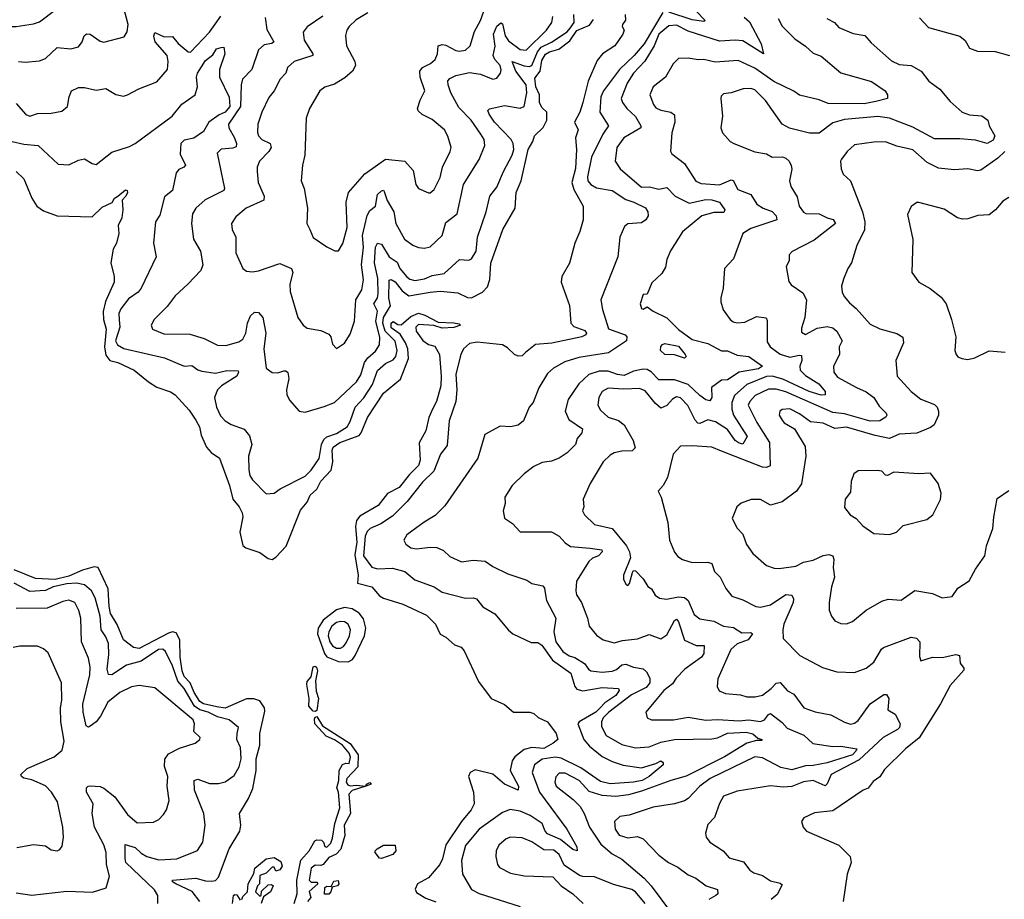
# Model space of a CAD drawing. Extents: x 1245515 to 1420776, y 606314 to 671314.
# Tile 267 of 385: x 1359734 to 1364772, y 642016 to 646519. Entities that reach past the tile are written whole.
import ezdxf

# ---------------------------------------------------------------- set-up
doc = ezdxf.new("R2010")
doc.units = 0

msp = doc.modelspace()

# ---------------------------------------------------------------- linework, layer by layer
at = {"layer": '0CON10XD'}
for points in [[(1359076, 646764), (1359036.6, 646515), (1359039.6, 646489.6), (1359055, 646473.8), (1359097.5, 646467.5), (1359185, 646467.1), (1359265, 646453.9), (1359335, 646484.8), (1359413.4, 646463.4), (1359436.9, 646435), (1359455, 646429.1), (1359485, 646442.8), (1359516.1, 646483.9), (1359535, 646494), (1359565, 646489.4), (1359595, 646493.8), (1359644, 646484), (1359715, 646484.1), (1359805, 646498.2), (1359835, 646507.7), (1359919.2, 646570.7)], [(1359726.7, 646305), (1359761.4, 646301.4), (1359835, 646308.2), (1359865, 646320), (1359925, 646377.1), (1359995, 646370), (1360035, 646380), (1360053.4, 646405), (1360062.9, 646437.1), (1360075, 646446.9), (1360095, 646445.6), (1360145, 646409.4), (1360164.5, 646404.5), (1360268.6, 646431.4), (1360283.3, 646456.7), (1360288.8, 646495), (1360264.2, 646584.2)], [(1361514.4, 646555), (1361455, 646518.1), (1361420, 646485), (1361407.5, 646465), (1361401.7, 646438.3), (1361405.7, 646385), (1361448.5, 646305), (1361452.5, 646285), (1361436.9, 646255), (1361398.1, 646221.9), (1361345, 646188.8), (1361295.6, 646174.4), (1361268.8, 646155), (1361215.8, 646065), (1361200, 646015), (1361192.9, 645825), (1361180.6, 645775), (1361174.3, 645695), (1361189.4, 645655), (1361207.1, 645555), (1361202.5, 645475), (1361219.2, 645445), (1361235, 645404.3), (1361305.8, 645355.8), (1361345.9, 645335.9), (1361365, 645336.2), (1361387.4, 645372.6), (1361408.8, 645455), (1361403.6, 645585), (1361416.5, 645635), (1361499.4, 645730.6), (1361605, 645804.7), (1361704.8, 645794.8), (1361746.8, 645746.8), (1361761.4, 645675), (1361773.8, 645655), (1361825, 645632), (1361835, 645632.5), (1361855, 645649.2), (1361885, 645711.2), (1361897.3, 645765), (1361936.9, 645845), (1361940.8, 645865), (1361925, 645923.3), (1361907.8, 645955), (1361845, 646008.2), (1361793.6, 646033.6), (1361772.4, 646052.4), (1361768.6, 646065), (1361782.8, 646107.2), (1361807.7, 646155), (1361783.3, 646225), (1361781.9, 646255), (1361794.8, 646275.2), (1361835.2, 646294.8), (1361859.2, 646315), (1361871.8, 646345), (1361874.7, 646385.3), (1361895, 646392.4), (1361915, 646389.2), (1361965, 646361.1), (1361982.1, 646357.9), (1362015, 646363.5), (1362038.9, 646385), (1362061.7, 646458.3), (1362091.2, 646515), (1362124.7, 646605.3)], [(1359715, 646090.8), (1359765, 646033.1), (1359785, 646025.5), (1359825, 646038.2), (1359895, 646040.4), (1359948.5, 646051.5), (1359978.9, 646075), (1359986.4, 646123.6), (1359999.2, 646155), (1360035, 646172.7), (1360065, 646172.5), (1360125, 646158.1), (1360175, 646166.7), (1360225, 646136.9), (1360265, 646127.5), (1360285, 646134), (1360343.3, 646165), (1360435, 646201.4), (1360489.2, 646265), (1360494.1, 646305), (1360487.9, 646335), (1360427.5, 646405), (1360419.7, 646435), (1360425, 646452.9), (1360472.2, 646432.2), (1360515, 646432.5), (1360545, 646397.5), (1360595, 646355.4), (1360606.9, 646353.1), (1360705, 646455.3), (1360763.4, 646536.6)], [(1360990.3, 646529.7), (1360998.7, 646468.7), (1361034.3, 646405), (1361023.1, 646396.9), (1360985, 646389.6), (1360955.4, 646365), (1360921.5, 646265), (1360874.5, 646215), (1360867.5, 646185), (1360864.3, 646075), (1360801.8, 645985), (1360804.6, 645965), (1360832.5, 645915), (1360842.7, 645885), (1360841.7, 645868.3), (1360825, 645861.2), (1360765, 645857.1), (1360744.5, 645835), (1360781.1, 645655), (1360778.1, 645645), (1360682.9, 645597.1), (1360635.5, 645555), (1360617.3, 645525), (1360612.7, 645475), (1360623.8, 645395), (1360658.2, 645335), (1360671.5, 645265), (1360660, 645235), (1360594.6, 645165.4), (1360528.6, 645105), (1360488.8, 645051.2), (1360422, 644985), (1360406.2, 644955), (1360413.3, 644935), (1360470.6, 644910.6), (1360605, 644908.5), (1360677.6, 644887.6), (1360745, 644853.6), (1360788.6, 644851.4), (1360855, 644870), (1360875, 644883.5), (1360891.1, 644915), (1360899.6, 644965), (1360915, 645002.5), (1360935, 645021.4), (1360955, 645020), (1360977.9, 644995), (1360992.4, 644915), (1360983.3, 644835), (1360994.3, 644735), (1361025, 644712.5), (1361055, 644710.5), (1361085, 644721.4), (1361095, 644721.4), (1361105, 644712.5), (1361111.5, 644681.5), (1361099.6, 644625), (1361100.2, 644600.2), (1361115, 644571.2), (1361163.3, 644515), (1361195, 644510), (1361291.5, 644538.5), (1361345, 644559.4), (1361456.7, 644665), (1361479.2, 644700.8), (1361497.7, 644765), (1361515, 644788.1), (1361555, 644821.5), (1361575.3, 644855), (1361577.4, 644892.6), (1361556.9, 644975), (1361565, 645026.2), (1361545.8, 645065), (1361564.8, 645095), (1361568.3, 645115), (1361566, 645195), (1361549.2, 645275), (1361553.7, 645355), (1361565, 645375.6), (1361585, 645370.4), (1361625, 645305.9), (1361665, 645278.5), (1361679.7, 645245), (1361715, 645202.9), (1361730.8, 645190.9), (1361755, 645184.1), (1361805, 645191.9), (1361845, 645210.2), (1361905, 645219.6), (1361985, 645291.1), (1362032.1, 645287.9), (1362045, 645294.3), (1362069.1, 645335)], [(1361285, 646537.1), (1361205, 646483.3), (1361184.4, 646455), (1361190, 646415), (1361233.1, 646345), (1361233.8, 646335), (1361138, 646305), (1361103.5, 646275), (1361095.4, 646245), (1361065.7, 646214.3), (1361035, 646155.6), (1361008.4, 646121.6), (1360973.1, 646045), (1360951.8, 645985), (1360951.2, 645941.2), (1360956.2, 645925), (1360973.5, 645905), (1361015.5, 645885), (1361020.4, 645865), (1361009.2, 645845), (1360960, 645795), (1360948.9, 645765), (1360948.2, 645741.8), (1360953.6, 645685), (1360984.6, 645615), (1360983.3, 645595), (1360892.5, 645555), (1360839.3, 645510.7), (1360817.1, 645475), (1360821.4, 645445), (1360839.4, 645405), (1360839.4, 645325), (1360876.2, 645245), (1360895, 645232), (1360925, 645228.6), (1360955, 645233.3), (1361065, 645270.5), (1361125.3, 645245.3), (1361131.8, 645225), (1361115.5, 645165), (1361117.4, 645127.4), (1361157.1, 644995), (1361183.8, 644955), (1361205, 644940), (1361275, 644928.8), (1361315, 644908.8), (1361326, 644895), (1361335, 644857.5), (1361355, 644836.7), (1361395, 644863.3), (1361425, 644910), (1361447.3, 644975), (1361454.1, 645085), (1361484.3, 645135.7), (1361492.8, 645187.2), (1361482, 645265), (1361493.3, 645355), (1361487.5, 645415), (1361512.5, 645517.5), (1361525, 645541.5), (1361554.4, 645565), (1361564.5, 645625), (1361585, 645642.2), (1361595, 645645.6), (1361599.2, 645639.2), (1361613.6, 645593.6), (1361648.6, 645535), (1361657.7, 645475), (1361702.5, 645395), (1361745, 645364.6), (1361775, 645352.5), (1361805, 645348.9), (1361835, 645357.1), (1361895.5, 645415), (1361915, 645480.4), (1361972.5, 645525), (1362005, 645675.8), (1362085, 645803.3), (1362113.8, 645875), (1362110.7, 645905), (1362093.9, 645933.9), (1362044, 646005), (1361980.4, 646070.4), (1361940.7, 646145), (1361926.2, 646185), (1361925, 646206), (1361935, 646218.9), (1361966.3, 646233.6), (1362035, 646248.9), (1362091.1, 646241.1), (1362155, 646214.4), (1362175, 646219.2), (1362194.4, 646245), (1362197.7, 646262.3), (1362192.3, 646285), (1362165.5, 646315.5), (1362157.3, 646335), (1362166.2, 646383.8), (1362158.8, 646445), (1362175, 646485.3), (1362195, 646502.5), (1362205, 646497.5), (1362217.3, 646437.3), (1362235, 646410.5), (1362295, 646366.4), (1362325, 646363.5), (1362430, 646465), (1362456.2, 646505), (1362461.5, 646535)], [(1362831.8, 646545), (1362833.2, 646516.8), (1362818.8, 646495), (1362816.7, 646485), (1362827.5, 646465), (1362820, 646445), (1362780, 646385), (1362716.1, 646343.9), (1362689.3, 646310.7), (1362642.2, 646205), (1362615.7, 646095.7), (1362600.8, 646045), (1362573.3, 645995), (1362591.8, 645955), (1362578.5, 645915), (1362582.5, 645855), (1362577.3, 645757.3), (1362559.6, 645685), (1362570.1, 645650.1), (1362617.3, 645565), (1362617.5, 645495), (1362600.6, 645435), (1362574.7, 645375), (1362547.6, 645272.4), (1362508, 645205), (1362504.1, 645175.9), (1362546.7, 645056.7), (1362553.6, 644965), (1362568.9, 644948.9), (1362625, 644928.5), (1362634.3, 644915), (1362630.8, 644905), (1362610, 644895), (1362456.7, 644863.3), (1362373.7, 644856.3), (1362322.5, 644815), (1362305, 644798.8), (1362284, 644796), (1362265, 644804.4), (1362229.9, 644839.9), (1362204.2, 644855), (1362075, 644868.4), (1362035, 644861.5), (1362005.3, 644834.7), (1361991.2, 644805), (1361965.2, 644704.8), (1361970.3, 644625), (1361966, 644565), (1361930.7, 644465), (1361920.9, 644339.1), (1361887.5, 644295), (1361852.9, 644207.1), (1361795, 644152.3), (1361716.7, 644053.3), (1361641.9, 643978.1), (1361581.8, 643938.2), (1361527.8, 643915), (1361510.9, 643899.1), (1361502.3, 643875), (1361492.9, 643775), (1361535, 643716.4), (1361565, 643708.2), (1361641.7, 643711.7), (1361705, 643693.8), (1361755, 643650.8), (1361855, 643616.2), (1361895, 643588.8), (1362015, 643557.9), (1362055, 643560), (1362070.6, 643555), (1362103, 643513), (1362165, 643478.1), (1362234.7, 643394.7), (1362258, 643375), (1362350.2, 643330.2), (1362385, 643330.6), (1362405, 643317.7), (1362460.7, 643240.7), (1362553.8, 643173.8), (1362574.1, 643105), (1362585, 643092.1), (1362615, 643082.8), (1362715, 643100.7), (1362797.5, 643095), (1362800.9, 643085), (1362785, 643059.2), (1362727.3, 643022.7), (1362703.3, 642996.7)], [(1363025, 646556.1), (1362929.1, 646395), (1362878, 646335), (1362803, 646265), (1362721.3, 646155), (1362708.3, 646125), (1362702.6, 646045), (1362747.5, 645975), (1362717.3, 645932.7), (1362660.6, 645815), (1362640, 645715), (1362641.2, 645695), (1362656.9, 645675), (1362685, 645658.2), (1362765, 645644.7), (1362835, 645599.1), (1362876.9, 645585), (1362936, 645556), (1362948.8, 645535), (1362950, 645515), (1362937.3, 645495), (1362915, 645479.4), (1362845, 645474), (1362828.8, 645461.2), (1362804.2, 645405), (1362794.2, 645305), (1362707.9, 645085), (1362716.3, 645035), (1362746.6, 644936.6), (1362832, 644905), (1362840.6, 644895), (1362839.2, 644875), (1362746.7, 644813.3), (1362595, 644790.2), (1362522.6, 644767.4), (1362465.3, 644734.7), (1362435, 644707.1), (1362390.9, 644635), (1362360.9, 644559.1), (1362341.1, 644535), (1362312, 644465), (1362284.2, 644444.2), (1362245, 644434.3), (1362192.1, 644437.9), (1362114.3, 644395.7), (1362078.6, 644275), (1361909.6, 644030.4), (1361859.7, 643980.2), (1361802.9, 643947.1), (1361715, 643881.9), (1361699.4, 643855), (1361708.9, 643835), (1361735.8, 643815), (1361765, 643810.6), (1361835, 643819.7), (1361868, 643818), (1361902.2, 643802.2), (1361935, 643771.1), (1361995, 643744.4), (1362055, 643751.5), (1362115, 643746.9), (1362155, 643720), (1362232.4, 643682.4), (1362329.4, 643649.4), (1362355, 643632.2), (1362410.5, 643620.5), (1362419.3, 643609.3), (1362423.1, 643585), (1362429.2, 643545), (1362477.4, 643455), (1362467.4, 643385), (1362476.4, 643335), (1362513.2, 643285), (1362545, 643261.8), (1362575, 643253.4), (1362623.2, 643223.2), (1362643.8, 643193.8), (1362656.2, 643186.2), (1362715, 643179.6), (1362765, 643184.8), (1362787.7, 643192.3), (1362815, 643217.1), (1362835, 643220.5), (1362875, 643205.3), (1362925, 643196.2), (1362940.5, 643180.5), (1362957.7, 643147.7), (1362957.6, 643125), (1362939.9, 643100.1), (1362865, 643063.7), (1362748.7, 642975), (1362720.3, 642945), (1362710.6, 642925), (1362710.4, 642900.4), (1362735, 642855.5), (1362815, 642809.3), (1362885, 642790.8), (1362955, 642796.5), (1363015, 642819.8), (1363085.2, 642834.8), (1363275, 642838), (1363305, 642843.2), (1363355, 642866.6), (1363452, 642872), (1363485, 642863.5), (1363511, 642841), (1363531.4, 642835), (1363531.7, 642828.3), (1363505, 642829.3), (1363455, 642815.2), (1363340.4, 642745), (1363145, 642646.5), (1363065, 642624.3), (1362915, 642569.2), (1362848.6, 642551.4), (1362785, 642543.3), (1362715, 642546.8), (1362648.6, 642568.6), (1362597.3, 642625), (1362525, 642661.6), (1362495, 642662.3), (1362477.1, 642642.9), (1362472.2, 642615), (1362479.1, 642595), (1362566.5, 642526.5), (1362601.5, 642491.5), (1362622.9, 642455), (1362649.3, 642385), (1362708, 642298), (1362765, 642249.2), (1362815, 642222.1), (1362928.5, 642125), (1362965.6, 642085), (1363070, 641945)], [(1362069.1, 645335), (1362077.1, 645405), (1362121.5, 645535), (1362140, 645615), (1362175, 645662.5), (1362208.8, 645741.2), (1362254, 645825), (1362262.2, 645855), (1362259.1, 645885), (1362249.3, 645905), (1362163.2, 645995), (1362135.4, 646035), (1362129.2, 646055), (1362137.8, 646062.2), (1362215, 646079.3), (1362294.5, 646065.5), (1362315, 646074.2), (1362328.9, 646145), (1362325.5, 646185), (1362273, 646255), (1362254.1, 646305.9), (1362315, 646282.9), (1362340.2, 646279.8), (1362355, 646284.8), (1362384.1, 646355), (1362401.8, 646378.2), (1362455, 646403.3), (1362535, 646456.8), (1362550.2, 646475), (1362571.3, 646505), (1362569.6, 646545)], [(1363441.4, 646531.4), (1363468.8, 646508.8), (1363528.8, 646395), (1363540, 646345), (1363435, 646411), (1363395, 646414.4), (1363315, 646409), (1363155, 646461), (1363095, 646491.9), (1363055, 646488.4), (1363005, 646445.2), (1362981.3, 646385), (1362932.7, 646307.3), (1362874.1, 646245), (1362841.8, 646195), (1362812.3, 646115), (1362818.2, 646095), (1362840, 646065), (1362885, 646023.3), (1362911.8, 645975), (1362911.5, 645965), (1362825, 645914.4), (1362789.6, 645865), (1362781.4, 645795), (1362806.9, 645755), (1362915, 645662.3), (1362956, 645664), (1363005, 645651), (1363045, 645659.3), (1363087.9, 645615), (1363159.4, 645579.4), (1363245, 645598), (1363275, 645597.1), (1363315, 645584.7), (1363342.7, 645545), (1363337.3, 645532.7), (1363285, 645531.9), (1363225, 645515.7), (1363125, 645433.5), (1363064.1, 645335.9), (1363045, 645291.2), (1363037.8, 645252.2), (1363020.4, 645219.6), (1362968.1, 645171.9), (1362945, 645113.3), (1362925, 645112.5), (1362908, 645065), (1362915, 645041.2), (1362925, 645036.7), (1362945, 645050), (1362975, 645026.5), (1363045, 644993.5), (1363105, 644933.6), (1363175, 644882.1), (1363255, 644862.1), (1363325, 644824.6), (1363355, 644824.2), (1363405, 644802), (1363464.7, 644794.7), (1363535.7, 644745), (1363515, 644731.9), (1363415, 644714.3), (1363355, 644674.7), (1363325, 644673.3), (1363273.3, 644636.7), (1363275.8, 644584.2), (1363265, 644568.5), (1363245, 644573.1), (1363215, 644595.3), (1363155, 644651.9), (1363085, 644674.8), (1363005, 644675.3), (1362965, 644716.8), (1362945, 644728.5), (1362925, 644730.8), (1362875, 644719.4), (1362827.5, 644697.5), (1362792.3, 644702.3), (1362745, 644719.8), (1362699.3, 644720.7), (1362646.4, 644703.6), (1362595.7, 644654.3), (1362541.1, 644575), (1362524.4, 644515), (1362543, 644473), (1362614.4, 644425), (1362610.5, 644405), (1362586.5, 644375), (1362577.5, 644345), (1362535, 644301.9), (1362495, 644274.4), (1362455, 644259.6), (1362407.6, 644252.4), (1362365, 644232), (1362315.7, 644194.3), (1362254.2, 644135), (1362215.7, 644075), (1362217.3, 644042.7), (1362208, 644005), (1362215, 643967.5), (1362255, 643940), (1362295, 643897.1), (1362455, 643896.7), (1362495, 643875.5), (1362525, 643840.9), (1362552.2, 643822.2), (1362653.8, 643813.8), (1362713.3, 643805), (1362714.3, 643795), (1362695.6, 643775), (1362665, 643761.8), (1362646.2, 643745), (1362583.8, 643645), (1362578.9, 643595), (1362583.1, 643575), (1362608.9, 643535), (1362640, 643455), (1362648, 643415), (1362685, 643368), (1362720, 643345), (1362775, 643329.4), (1362818.4, 643341.6), (1362895, 643350), (1362955, 643371.8), (1363015, 643349.6), (1363045, 643370.8), (1363085, 643443.5), (1363095, 643449.5), (1363105, 643437.1), (1363135, 643342.3), (1363195, 643315.3), (1363236.7, 643315), (1363235.3, 643275), (1363223.2, 643255), (1363138, 643195), (1363092.4, 643147.6), (1363075, 643118.5), (1363030, 643085), (1362995.9, 643044.1)], [(1363864, 646525), (1363904.1, 646504.1), (1363925, 646478.8), (1363998.2, 646448.2), (1364057.9, 646437.9), (1364090.7, 646400.7), (1364195, 646308.9), (1364235, 646290.6), (1364295, 646284.3), (1364346.2, 646255), (1364385.8, 646205), (1364442.8, 646162.8), (1364495, 646100.6), (1364556.7, 646045), (1364595, 646031.9), (1364657.5, 646027.5), (1364688, 646005), (1364695.6, 645975), (1364724.6, 645925), (1364715, 645902.1), (1364685, 645886.1), (1364625, 645902.4), (1364545, 645909.1), (1364415, 645909.2), (1364305, 645969.4), (1364238.2, 645995), (1364185.1, 646015.1), (1364125, 646022.9), (1363955, 646008.2), (1363895, 645990.4), (1363825, 645937.5), (1363775, 645938.5), (1363673.7, 645963.7), (1363635, 645984.4), (1363549.5, 646105), (1363495, 646160.5), (1363475, 646166.4), (1363435.5, 646164.5), (1363375, 646144.3), (1363335, 646140), (1363323.1, 646126.9), (1363322, 646115), (1363330.6, 646025), (1363321.4, 645965), (1363329.7, 645939.7), (1363370, 645895), (1363387.5, 645885), (1363495, 645842.9), (1363555, 645832), (1363585, 645815.7), (1363636.8, 645816.8), (1363655, 645810.8), (1363672, 645795), (1363682.1, 645772.1), (1363684.2, 645754.2), (1363673.3, 645695), (1363680, 645665), (1363711.5, 645611.5), (1363722.5, 645565), (1363745, 645534.5), (1363757.4, 645527.4), (1363825, 645525.3), (1363865, 645504.7), (1363896.8, 645496.8), (1363908.2, 645475), (1363799.9, 645390.1), (1363687.3, 645332.7), (1363671.2, 645315), (1363672, 645285), (1363656.2, 645255), (1363669.1, 645179.1), (1363681.7, 645161.7), (1363740.6, 645120.6), (1363759.4, 645085), (1363751.9, 644995), (1363735, 644940), (1363735, 644920), (1363755, 644908), (1363815, 644940), (1363865, 644948.2), (1363895, 644942), (1363915, 644925.4), (1363941.9, 644875), (1363928, 644845), (1363929.2, 644805), (1363898.2, 644745), (1363899.2, 644715), (1363919.2, 644689.2), (1364016.5, 644636.5), (1364065, 644614.1), (1364105, 644585.4), (1364131.4, 644541.4), (1364167.1, 644505), (1364171.4, 644495), (1364165.6, 644485), (1364135.6, 644465), (1364085, 644463.7), (1363955, 644500.7), (1363895, 644508.6), (1363655, 644614.3), (1363605, 644627.1), (1363565, 644627.1), (1363497.8, 644595), (1363469.2, 644565), (1363461.6, 644545), (1363506.3, 644456.3), (1363570.4, 644355), (1363574.2, 644235), (1363555, 644226.4), (1363535, 644227.6), (1363325, 644310), (1363275, 644330.9), (1363175, 644338.2), (1363115, 644336), (1363078.1, 644295), (1363048.5, 644175), (1363026.7, 644135), (1363001.2, 644105), (1363015.6, 644075.6), (1363050, 643945), (1363059.4, 643855), (1363083.7, 643793.7), (1363101.4, 643771.4), (1363125, 643755.7), (1363175, 643740), (1363255, 643742.8), (1363276.1, 643736.1), (1363289.1, 643695), (1363318.8, 643665), (1363346.9, 643606.9), (1363378.5, 643568.5), (1363435, 643549.5), (1363500, 643515), (1363525, 643511.1), (1363575, 643524.1), (1363655, 643576), (1363685, 643573.6), (1363694.1, 643555), (1363691.4, 643535), (1363644.6, 643425), (1363639.2, 643395), (1363641.2, 643351.2), (1363725.8, 643265), (1363842.4, 643202.4), (1363915, 643181.1), (1364005, 643178.1), (1364065, 643199.1), (1364105, 643230.5), (1364143.8, 643296.2), (1364154.7, 643305.3), (1364295, 643358.1), (1364323.4, 643353.4), (1364340.6, 643335), (1364339.1, 643259.1), (1364345, 643236.7), (1364405, 643255.8), (1364455, 643254.4), (1364525, 643270), (1364542.5, 643265), (1364546.2, 643225), (1364565, 643200), (1364565, 643190), (1364495, 643111.2), (1364445, 643016.7), (1364336.7, 642843.3), (1364267, 642787), (1364159.8, 642680.2), (1364135, 642642.9), (1364100.6, 642619.4), (1364075, 642585.6), (1364050, 642575), (1363895, 642469.2), (1363801.2, 642458.8), (1363745.9, 642434.1), (1363733.9, 642413.9), (1363743.3, 642385), (1363760, 642365), (1363925, 642294), (1363984, 642235), (1363989.2, 642205), (1363968.1, 642145), (1363947.5, 642005)], [(1363195, 646562), (1363241.4, 646515), (1363235, 646510.5), (1363175, 646518.3), (1363055, 646558.5)], [(1363615.4, 646525.4), (1363635.4, 646485.4), (1363700.7, 646420.7), (1363754.2, 646384.2), (1363795, 646347.3), (1363835, 646332.5), (1363935, 646246.4), (1364092.1, 646202.1), (1364162.2, 646155), (1364174.4, 646135), (1364173.8, 646115), (1364115, 646099.7)], [(1364338.3, 646528.3), (1364385, 646479.2), (1364544.3, 646434.3), (1364572.4, 646412.4), (1364595, 646373.8), (1364635, 646357.5), (1364725, 646356.9), (1364798.8, 646335)], [(1359695, 645896.2), (1359755, 645882.4), (1359828, 645875), (1359930.2, 645780.2), (1359985, 645775.5), (1360035, 645800), (1360065, 645806), (1360105, 645783.1), (1360125, 645778.6), (1360205, 645840.6), (1360295, 645870), (1360325, 645885.6), (1360514, 646025), (1360563.5, 646086.5), (1360631.2, 646135), (1360643.3, 646175), (1360639.2, 646225), (1360644, 646245), (1360685, 646310), (1360721.5, 646338.5), (1360740.9, 646369.1), (1360763.9, 646376.1), (1360778.3, 646378.3), (1360783.8, 646345), (1360756, 646265), (1360756.5, 646225), (1360805, 646122.5), (1360808.7, 646075), (1360785, 646045.7), (1360755, 646032.2), (1360701.4, 645995), (1360674, 645946), (1360625, 645912.4), (1360575, 645902.9), (1360558.4, 645885), (1360555, 645830), (1360582.2, 645775), (1360574.2, 645765), (1360547.4, 645752.6), (1360534.2, 645735), (1360514.7, 645645.3), (1360475, 645611.9), (1360450.7, 645519.3), (1360428.9, 645485), (1360418.9, 645375), (1360432.7, 645305), (1360355.5, 645145), (1360339.5, 645125), (1360290.1, 645089.9), (1360251, 645039), (1360241.2, 645015), (1360242.8, 644982.8), (1360245.6, 644945), (1360223.9, 644875), (1360234.5, 644854.5), (1360266.3, 644836.3), (1360475, 644788.1), (1360575, 644746.2), (1360615, 644749.6), (1360645, 644726.9), (1360665, 644720), (1360735, 644710.4), (1360793.7, 644723.6), (1360850.8, 644720.8), (1360854.1, 644714.1), (1360845, 644694.6), (1360765.6, 644644.4), (1360745.3, 644624.7), (1360730.9, 644585), (1360741.2, 644535), (1360761.9, 644491.9), (1360785, 644465.6), (1360815, 644446.9), (1360882.2, 644422.2), (1360908.9, 644388.9), (1360921.1, 644345), (1360904.6, 644285), (1360906.2, 644215), (1360911.5, 644185), (1360925, 644162.9), (1360995, 644092.5), (1361035, 644095.8), (1361066.7, 644116.7), (1361195, 644182.9), (1361225, 644212.2), (1361266.5, 644273.5), (1361277.7, 644345), (1361289.2, 644370.8), (1361305, 644384.1), (1361355, 644401.6), (1361409.6, 644435), (1361425, 644462.2), (1361449.5, 644535), (1361495, 644584.1), (1361538.5, 644651.5), (1361565, 644723.1), (1361605, 644759.3), (1361645, 644778.3), (1361658, 644795), (1361665.6, 644825), (1361655, 644874.1), (1361603.9, 644923.9), (1361592.4, 644965), (1361596, 644995), (1361631.9, 645055), (1361623.1, 645093.1), (1361624.9, 645185.1), (1361635, 645188.5), (1361655, 645177.2), (1361690.4, 645130.4), (1361725, 645105.1), (1361835, 645124), (1361885, 645129.8), (1361975, 645121.3), (1362025, 645097.3), (1362045, 645095.9), (1362102.5, 645125), (1362128.4, 645151.6), (1362140.1, 645189.9), (1362145, 645273.3), (1362206.7, 645445), (1362268.9, 645555), (1362273.9, 645635), (1362299.6, 645695), (1362335.8, 645855), (1362358.8, 645895), (1362367.5, 645925), (1362412.9, 645967.1), (1362431.9, 646005), (1362431.1, 646045), (1362405, 646070), (1362393.7, 646095), (1362393.5, 646135), (1362374.4, 646175), (1362370.3, 646219.7), (1362396.5, 646255), (1362405, 646310.4), (1362425, 646342.7), (1362444.7, 646355.3), (1362492.1, 646367.9), (1362549.4, 646410.6), (1362585, 646463.2), (1362649.5, 646490.5), (1362669.3, 646520.7)], [(1364115, 646099.7), (1364055, 646088.4), (1363870.5, 646090.5), (1363825, 646109.2), (1363725, 646133.2), (1363695, 646153.8), (1363593, 646203), (1363495, 646271), (1363410.4, 646310.4), (1363292.3, 646302.3), (1363234.5, 646315.5), (1363205, 646313.5), (1363155, 646322.5), (1363105, 646320), (1363077, 646293), (1363039.2, 646225), (1362975, 646175.8), (1362958.8, 646135), (1362976.4, 646085), (1362988.3, 646068.3), (1363015, 646056.2), (1363065, 646046.4), (1363085, 646032), (1363085.5, 645995), (1363070.6, 645939.4), (1363064.1, 645845.9), (1363071.7, 645831.7), (1363135, 645782.5), (1363193.1, 645693.1), (1363221.1, 645681.1), (1363315, 645674.3), (1363375, 645698.5), (1363385, 645696.7), (1363409.1, 645649.1), (1363474.6, 645624.6), (1363505.6, 645575), (1363537.5, 645555), (1363585, 645537.5), (1363605.6, 645515), (1363608, 645495), (1363475, 645449.7), (1363435, 645424.4), (1363386.2, 645295), (1363340.8, 645245), (1363334.2, 645145), (1363321.2, 645095), (1363321.2, 645075), (1363334.3, 645034.3), (1363368.8, 644985), (1363385, 644972.5), (1363405, 644967.1), (1363445, 644970), (1363505, 645000), (1363553.6, 644993.6), (1363558.7, 644978.7), (1363559.3, 644870.7), (1363574.5, 644844.5), (1363625, 644806.9), (1363675, 644791.6), (1363721.7, 644801.7), (1363735, 644799.2), (1363736.2, 644775), (1363725.4, 644745), (1363727.8, 644725), (1363755, 644698.4), (1363823.9, 644655), (1363855.5, 644615), (1363855, 644598.8), (1363835, 644597.5), (1363774.5, 644615), (1363639, 644679), (1363585, 644694.9), (1363555, 644692.4), (1363455, 644651.5), (1363392.2, 644595), (1363378.7, 644558.7), (1363377.1, 644525), (1363386.1, 644495), (1363455.6, 644385), (1363433.6, 644346.4), (1363415, 644351), (1363395, 644365.2), (1363355, 644421.6), (1363295, 644460.2), (1363255, 644470.7), (1363215, 644452.4), (1363203.9, 644453.9), (1363189.8, 644469.8), (1363153.3, 644543.3), (1363115, 644583.2), (1363095, 644588.5), (1363075, 644576.4), (1363045, 644544.7), (1363015, 644530.8), (1362986.6, 644555), (1362935, 644618.5), (1362905, 644631.2), (1362825, 644627.1), (1362745, 644632), (1362715, 644615.5), (1362696.7, 644585), (1362692.1, 644545), (1362705, 644520), (1362744.4, 644485), (1362797.2, 644467.2), (1362827.5, 644445), (1362873.6, 644365), (1362882.8, 644327.2), (1362867.8, 644312.2), (1362815, 644310.8), (1362775, 644301.1), (1362755, 644290.6), (1362719.4, 644255), (1362652.5, 644145), (1362617.8, 644065), (1362620, 644025), (1362614.5, 644004.5), (1362624.3, 643985), (1362675, 643935.5), (1362765, 643913.9), (1362839.2, 643825), (1362854.5, 643794.5), (1362859.2, 643765), (1362824.2, 643675), (1362824.2, 643655), (1362835, 643630), (1362845, 643623.3), (1362855, 643633.3), (1362870, 643690), (1362875, 643700), (1362885, 643697.5), (1362925, 643656.7), (1362947.8, 643617.8), (1362966.7, 643605), (1362985, 643573.3), (1363007.3, 643557.3), (1363043.5, 643553.5), (1363105.8, 643564.2), (1363135, 643561.5), (1363154.8, 643545), (1363185, 643474.4), (1363215, 643451.5), (1363285, 643440), (1363335, 643413.9), (1363387.3, 643407.3), (1363429.7, 643379.7), (1363475, 643382.2), (1363483.1, 643375), (1363461.2, 643345), (1363405, 643323.3), (1363373.6, 643295), (1363306.7, 643145), (1363302.9, 643105), (1363312.8, 643082.8), (1363345, 643069.1), (1363422.7, 643062.7), (1363455, 643052.7), (1363497.4, 643052.6), (1363535, 643061.3), (1363579.6, 643095), (1363605, 643122), (1363625, 643126.8), (1363663.4, 643083.4), (1363695, 643065.5), (1363746, 642996), (1363805, 642976.2), (1363885, 642960.5), (1363955, 642922.2), (1363985, 642913.6), (1364005, 642917.8), (1364025, 642931.9), (1364085, 643017.1), (1364155, 643064), (1364170, 643065), (1364181.9, 643045), (1364176.7, 642986.7), (1364214.2, 642964.2), (1364238.8, 642915), (1364235.3, 642895), (1364225.3, 642885), (1364152.6, 642845), (1364030.3, 642729.7), (1363886.9, 642655), (1363865, 642606.5), (1363855, 642596.9), (1363794.7, 642624.7), (1363745, 642617.4), (1363685, 642593.6), (1363640.9, 642590.9), (1363575, 642596.9), (1363405, 642569.5), (1363336, 642545), (1363315, 642506.7), (1363288.9, 642435), (1363255, 642398.8), (1363244, 642355), (1363246, 642335), (1363265, 642308), (1363334, 642265), (1363365, 642229.2), (1363437.2, 642207.2), (1363470.8, 642165), (1363491.1, 642151.1), (1363535, 642137.8), (1363575, 642111.1), (1363625, 642098.8), (1363635, 642090), (1363609.8, 642040.2), (1363579.2, 642015)], [(1364775.5, 645845), (1364739, 645811), (1364652, 645748), (1364635, 645745.6), (1364585, 645755.5), (1364515, 645750.5), (1364435, 645758.9), (1364377.3, 645787.3), (1364305, 645853.6), (1364222.2, 645872.2), (1364165, 645894.4), (1364105, 645892.5), (1364005, 645877.8), (1363968.6, 645845), (1363938.6, 645805), (1363934.3, 645795), (1363937.5, 645755), (1363948.3, 645728.3), (1363986, 645695), (1364046.5, 645535), (1364058.5, 645485), (1364057.4, 645442.6), (1364017.2, 645362.8), (1363991.1, 645275), (1363970.8, 645245), (1363948.6, 645191.4), (1363938.6, 645155), (1363942.9, 645125), (1363952.8, 645102.8), (1363979.8, 645069.8), (1364015, 645040), (1364085, 644960), (1364135, 644936.5), (1364222, 644912), (1364253.1, 644893.1), (1364255.7, 644865), (1364218, 644775), (1364224.2, 644695), (1364295.7, 644615), (1364345, 644576.5), (1364415, 644548.9), (1364429.4, 644535), (1364436, 644515), (1364435.8, 644495), (1364413.5, 644445), (1364395, 644431.5), (1364325, 644403.2), (1364235, 644396.6), (1364185, 644375.3), (1364111.1, 644391.1), (1363965, 644433.6), (1363905, 644426.2), (1363845, 644453.1), (1363779.8, 644459.8), (1363725, 644501.8), (1363675, 644526.2), (1363635.8, 644524.2), (1363624.4, 644515.6), (1363620.8, 644495), (1363635, 644468.8), (1363645.7, 644455.7), (1363698.8, 644425), (1363752.9, 644335), (1363756.9, 644285), (1363735, 644143.8), (1363708.8, 644105), (1363635, 644051.2), (1363575, 644034.4), (1363525, 644062.5), (1363477.3, 644062.7), (1363425, 644044), (1363404.3, 644025.7), (1363378.8, 643965), (1363405, 643916.7), (1363434.2, 643885), (1363452.6, 643832.6), (1363485, 643786), (1363554.5, 643724.5), (1363595, 643710.6), (1363619.5, 643710.5), (1363705, 643721.8), (1363745, 643741.9), (1363795, 643751.5), (1363845, 643776.6), (1363875, 643782.1), (1363894.6, 643774.6), (1363900.7, 643755), (1363896.4, 643715), (1363904.1, 643665), (1363888.5, 643615), (1363875.6, 643535.6), (1363876.8, 643496.8), (1363887.5, 643465), (1363905, 643442), (1363935, 643427.5), (1363965, 643427.1), (1363995, 643437.5), (1364065, 643495.8), (1364145, 643542.9), (1364178.1, 643551.9), (1364245, 643548.1), (1364315, 643596.7), (1364405, 643581.4), (1364455, 643559.4), (1364505, 643566), (1364535, 643609.2), (1364593, 643647), (1364625, 643706.7), (1364672.5, 643775), (1364682, 643825), (1364712.9, 643915), (1364718.3, 643971.7), (1364735, 644067.5), (1364795, 644108.8)], [(1359715, 645742.5), (1359755, 645703.8), (1359795.7, 645605), (1359822, 645565), (1359855, 645540.8), (1359925, 645514.2), (1360105, 645509.2), (1360155, 645559.4), (1360206, 645584), (1360218.8, 645605), (1360235, 645616), (1360275, 645648), (1360283.9, 645643.9), (1360285.6, 645635), (1360277.5, 645615), (1360258, 645595), (1360261.2, 645545), (1360255.7, 645504.3), (1360238, 645465), (1360240.7, 645425), (1360229, 645375), (1360212.6, 645345), (1360200.4, 645275), (1360217.8, 645205), (1360216.2, 645175), (1360172.8, 645077.2), (1360160.7, 645025), (1360161.8, 644985), (1360176.3, 644935), (1360167.1, 644845), (1360175, 644801.1), (1360195, 644775.3), (1360235, 644763.5), (1360319.4, 644725), (1360392, 644665), (1360435, 644637.5), (1360505, 644614.4), (1360529.1, 644599.1), (1360600.4, 644520.4), (1360635, 644469.6), (1360653.2, 644435), (1360662.5, 644392.5), (1360690.3, 644330.3), (1360712.7, 644302.7), (1360755.6, 644275), (1360807.5, 644135), (1360823.9, 644063.9), (1360855.9, 644025), (1360871.7, 643995), (1360874.8, 643975), (1360860.8, 643895), (1360875, 643827.9), (1360891.4, 643815), (1360962.2, 643792.3), (1361005, 643760), (1361025, 643755.6), (1361045, 643768.1), (1361096.7, 643823.3), (1361171.2, 644008.8), (1361205, 644049.3), (1361219.3, 644085), (1361254, 644115), (1361275, 644157), (1361327.8, 644212.2), (1361336.6, 644255), (1361332.5, 644315), (1361338.4, 644331.6), (1361372, 644355), (1361470, 644390.1), (1361481.4, 644405), (1361513.3, 644483.3), (1361595, 644607.5), (1361681.8, 644678.2), (1361722.7, 644785), (1361719.3, 644835), (1361707.6, 644865), (1361680.1, 644910.1), (1361635, 644941.8), (1361635, 644965.7), (1361645, 644973.8), (1361668.3, 644958.3), (1361685, 644957.5), (1361735, 644999.2), (1361773.9, 645016.1), (1361806.8, 645006.8), (1361875, 644970.6), (1361955, 644967.8), (1361982.5, 644962.5), (1361988.6, 644955), (1361955, 644943.2), (1361895, 644940.8), (1361852.8, 644952.8), (1361775, 644958.8), (1361760, 644945), (1361762.5, 644925), (1361797.3, 644877.3), (1361825, 644856.7), (1361858.3, 644848.3), (1361881.2, 644805), (1361890, 644695), (1361888.1, 644645), (1361867.4, 644565), (1361845.9, 644525), (1361827.6, 644482.4), (1361812.8, 644415), (1361777.2, 644352.8), (1361783.2, 644265), (1361775, 644237.1), (1361728.4, 644191.6), (1361675, 644123.5), (1361615.7, 644094.3), (1361567.4, 644032.6), (1361475, 643976.8), (1361457.6, 643955), (1361452.4, 643925), (1361459.3, 643845), (1361449.3, 643779.3), (1361465.5, 643675), (1361462.1, 643635), (1361535.6, 643615), (1361575, 643570), (1361595, 643558.1), (1361695, 643527.3), (1361815, 643470), (1361862, 643425), (1361885, 643373.3), (1361915, 643358.8), (1361959.5, 643319.5), (1361993, 643307), (1362008.3, 643288.3), (1362081.3, 643131.3), (1362146.7, 643045), (1362215, 643013.3), (1362260, 642975), (1362343.8, 642973.8), (1362365, 642967.5), (1362386.8, 642946.8), (1362434.3, 642924.3), (1362479.2, 642865), (1362486.7, 642835), (1362463.1, 642815), (1362415, 642788.8), (1362355, 642792.6), (1362315, 642783.2), (1362267.1, 642745), (1362253.3, 642725), (1362243.1, 642675), (1362286.7, 642595), (1362284.3, 642575.7), (1362215, 642605.2), (1362155, 642656.2), (1362065, 642679.5), (1362038.8, 642665), (1362030, 642645), (1362056.4, 642565), (1362058.8, 642505), (1362043.8, 642475), (1361994.7, 642415)], [(1364795, 645608.8), (1364765, 645590), (1364727.5, 645545), (1364695, 645520), (1364637, 645517), (1364585, 645498.9), (1364557.9, 645497.9), (1364533.3, 645505), (1364465, 645549.2), (1364335, 645584), (1364325, 645583.8), (1364295, 645563.3), (1364277.7, 645522.3), (1364304.2, 645394.2), (1364298.6, 645225), (1364335, 645176.2), (1364393.2, 645143.2), (1364449.3, 645099.3), (1364474.3, 645065), (1364502.5, 644985), (1364524, 644895), (1364518.8, 644825), (1364525.9, 644805.9), (1364535, 644793.3), (1364554.1, 644784.1), (1364585, 644780), (1364621.7, 644788.3), (1364695, 644823.3), (1364777, 644817)], [(1363135, 644787.1), (1363085, 644803.5), (1363035, 644805.5), (1363013.6, 644825), (1363014.7, 644845.3), (1363022.8, 644857.2), (1363035, 644861.4), (1363105, 644848.6), (1363139.5, 644805), (1363144.2, 644795), (1363135, 644787.1)], [(1364185, 643883.8), (1364220, 643895), (1364255, 643930), (1364375, 643960), (1364405.8, 643984.2), (1364445, 644062.5), (1364450, 644095), (1364434, 644145), (1364395, 644197.5), (1364334.3, 644194.3), (1364206.8, 644203.2), (1364175, 644186), (1364165, 644188), (1364145, 644208.6), (1364121.4, 644211.4), (1364025, 644209.1), (1364002.9, 644195), (1363988.8, 644155), (1363985, 644100), (1363958, 644065), (1363955, 644022.5), (1363983.3, 643985), (1364015, 643966.2), (1364048.8, 643928.8), (1364105, 643888.8), (1364185, 643883.8)], [(1360655.3, 642005), (1360615.8, 642055.8), (1360531.9, 642095), (1360515.6, 642105), (1360515.8, 642115), (1360635, 642124.8), (1360685, 642110.5), (1360715, 642108.6), (1360735, 642111.9), (1360750.6, 642129.4), (1360805.7, 642274.3), (1360860.6, 642365), (1360865.6, 642395), (1360858.6, 642455), (1360905, 642531.8), (1360926.8, 642583.2), (1360944, 642675), (1360943.5, 642735), (1360962, 642805), (1360962.4, 642865), (1360988.9, 642978.9), (1360987, 642997), (1360962.4, 643032.4), (1360932.2, 643042.3), (1360895, 643041.9), (1360785, 642995.1), (1360742, 643002), (1360675, 643017.7), (1360655, 643028.7), (1360625.6, 643075), (1360605.6, 643125), (1360575, 643157.5), (1360565, 643185.5), (1360555.1, 643255), (1360553.5, 643345), (1360535, 643380.2), (1360515, 643385.2), (1360495, 643379.4), (1360345, 643299.7), (1360316, 643306), (1360265, 643344.2), (1360232.9, 643422.9), (1360198.9, 643478.9), (1360190.8, 643515), (1360186.1, 643605), (1360134.7, 643714.7), (1360115, 643718.4), (1360055, 643701.7), (1359985, 643670.3), (1359915, 643652.9), (1359815, 643659.3), (1359705, 643702.6)], [(1360440, 641995), (1360440.5, 642035), (1360423.8, 642065), (1360277.3, 642205), (1360272.5, 642225), (1360273.8, 642296.2), (1360325, 642280.8), (1360355, 642251.8), (1360385, 642234.7), (1360445, 642218.2), (1360537.4, 642222.6), (1360643.6, 642266.4), (1360670.7, 642309.3), (1360683.5, 642395), (1360675.4, 642455), (1360628.9, 642575), (1360625.6, 642624.4), (1360645, 642630.5), (1360705, 642609.3), (1360750.9, 642609.1), (1360785, 642618.2), (1360830.8, 642649.2), (1360856.5, 642693.5), (1360867.8, 642735), (1360863.5, 642793.5), (1360845.5, 642835), (1360846.4, 642865), (1360853.3, 642895), (1360805.6, 642935), (1360745, 642951), (1360698.5, 642975), (1360655, 642985.7), (1360628.1, 643005), (1360575.4, 643095.4), (1360542.4, 643132.4), (1360515, 643210.8), (1360480, 643285), (1360466.5, 643296.5), (1360444.6, 643295), (1360355, 643235.1), (1360279.6, 643215), (1360205, 643164.6), (1360187.6, 643167.6), (1360181.9, 643195), (1360190.4, 643269.6), (1360188.8, 643325), (1360175, 643360.5), (1360151.2, 643395), (1360144.8, 643465), (1360120, 643560), (1360100.3, 643595), (1360065.2, 643625.2), (1360024.8, 643634.8), (1359975, 643630.9), (1359905, 643615.3), (1359865, 643596.2), (1359785, 643592.7), (1359705, 643635.2)], [(1359715, 642049.5), (1359795, 642037.3), (1359975, 642058.6), (1360106.5, 642053.5), (1360175.5, 642074.5), (1360192.9, 642135), (1360177.3, 642195), (1360176.2, 642255), (1360164.5, 642295), (1360116.6, 642385), (1360103.9, 642455), (1360108.8, 642505), (1360076.2, 642565), (1360075, 642587.5), (1360083.8, 642596.2), (1360095, 642597.1), (1360145, 642593.6), (1360165, 642585.3), (1360220.6, 642540.6), (1360285, 642450), (1360335, 642407.3), (1360418.6, 642411.4), (1360445, 642424.3), (1360469.8, 642450.2), (1360484.4, 642475), (1360497.9, 642522.1), (1360488.9, 642595), (1360490.9, 642645), (1360475.3, 642695.3), (1360475.9, 642734.1), (1360495, 642760.5), (1360550.7, 642789.3), (1360632, 642815), (1360655, 642834.2), (1360656.7, 642845), (1360624.4, 642875), (1360628.8, 642915), (1360620.8, 642935), (1360425, 643099.1), (1360345, 643111.5), (1360305, 643104), (1360246.7, 643075), (1360185, 643024.7), (1360146.9, 642953.1), (1360125, 642925.3), (1360095, 642901.8), (1360085, 642898.1), (1360073.8, 642903.8), (1360058.1, 642975), (1360057.2, 643015), (1360091.9, 643165), (1360093.6, 643205), (1360085, 643251.2), (1360049.7, 643335), (1360046, 643455), (1360035.4, 643495), (1360016.5, 643535), (1359985, 643546.9), (1359955, 643540.4), (1359875, 643506.2), (1359715.4, 643504.6)], [(1361415, 643232.5), (1361436.5, 643243.5), (1361451.1, 643265), (1361498.6, 643365), (1361504.8, 643405), (1361492.3, 643452.3), (1361471.5, 643481.5), (1361435, 643503.5), (1361395, 643509.4), (1361355, 643497.6), (1361286, 643445), (1361261.6, 643405), (1361258, 643375), (1361293.3, 643275), (1361305, 643258), (1361365, 643233.9), (1361415, 643232.5)], [(1361375, 643301), (1361390.4, 643309.6), (1361405, 643328.5), (1361421.3, 643365), (1361426.5, 643395), (1361414.7, 643425), (1361395.8, 643435.8), (1361375, 643438.5), (1361355, 643433.5), (1361331.4, 643415), (1361315.2, 643385), (1361312.8, 643365), (1361321, 643335), (1361335, 643313.2), (1361355, 643301.3), (1361375, 643301)], [(1359718.6, 642281.4), (1359805, 642296.9), (1359865, 642289.2), (1359895, 642270), (1359925, 642263.8), (1359939.5, 642270.5), (1359951.7, 642288.3), (1359957.1, 642335), (1359954.3, 642385), (1359926.7, 642515), (1359896.4, 642565), (1359865, 642597.9), (1359795, 642628.1), (1359755, 642636.2), (1359742.5, 642645), (1359740, 642655), (1359771.2, 642685), (1359910, 642745), (1359950.9, 642779.1), (1359960.4, 642825), (1359944.7, 642925), (1359943.2, 642996.8), (1359949.4, 643035), (1359947.8, 643125), (1359878.6, 643278.6), (1359855, 643298.6), (1359825, 643311.4), (1359735, 643311.9), (1359700, 643305)], [(1361245, 642976.9), (1361235, 642980), (1361212.5, 643005), (1361214.7, 643045), (1361202.5, 643115), (1361205, 643132), (1361224.5, 643155.5), (1361235, 643206.2), (1361245, 643210), (1361255, 643198.8), (1361257.3, 643185), (1361246.8, 643135), (1361251.4, 643081.4), (1361262.2, 643045), (1361255, 642983.3), (1361245, 642976.9)], [(1362703.3, 642996.7), (1362681.2, 642975), (1362597.1, 642925), (1362589.6, 642915), (1362620, 642835), (1362649.3, 642799.3), (1362715, 642747.3), (1362765, 642720.8), (1362822.2, 642702.2), (1362915, 642689.1), (1362988.7, 642711.3), (1363015, 642725.6), (1363026.2, 642716.2), (1363025.8, 642705), (1362955, 642644.8), (1362919.1, 642625), (1362875, 642615.2), (1362755, 642607.7), (1362705, 642620), (1362605, 642689.3), (1362505, 642738), (1362473.7, 642743.7), (1362406.6, 642733.4), (1362367.8, 642705), (1362355.3, 642665), (1362393.2, 642565), (1362423.3, 642525), (1362533.4, 642375), (1362584.4, 642285), (1362585.6, 642264.4), (1362565, 642271.2), (1362501.8, 642321.8), (1362435, 642351.4), (1362422.9, 642365), (1362407.8, 642405), (1362346, 642445), (1362295, 642467), (1362243.6, 642476.4), (1362205, 642461.1), (1362084.6, 642375), (1362015, 642291.4), (1361994.1, 642215), (1362000, 642145), (1362046.5, 642066.5), (1362085.3, 642045.3), (1362295, 641979.6)], [(1362995.9, 643044.1), (1362937.5, 642975), (1362943.8, 642945), (1362967.5, 642935), (1363080, 642935), (1363155, 642948.9), (1363245, 642933.2), (1363305, 642936.4), (1363415, 642929.8), (1363465, 642934.1), (1363525, 642926.4), (1363545, 642934.6), (1363565, 642962.5), (1363575, 642967.3), (1363635, 642921.5), (1363661.7, 642891.7), (1363745.8, 642855.8), (1363793, 642813), (1363895, 642798.6), (1363935, 642800.6), (1364016.9, 642786.9), (1364013.3, 642775), (1363995, 642756.5), (1363865, 642715.1), (1363795, 642701), (1363755, 642699.6), (1363685, 642678.3), (1363629.3, 642690.7), (1363535, 642741.1), (1363495, 642745.8), (1363267.7, 642635), (1363215, 642595.3), (1363155, 642532.9), (1363135, 642520.4), (1363085, 642504.6), (1362975, 642488.5), (1362852.5, 642447.5), (1362805, 642439.5), (1362776.9, 642415), (1362780.8, 642375), (1362801.9, 642345), (1362845, 642331.5), (1362895, 642337.5), (1362925, 642325.6), (1363005, 642242.2), (1363054.3, 642205), (1363100.8, 642180.8), (1363155, 642140.8), (1363193.7, 642123.7), (1363245.8, 642085.8), (1363305, 642065.7), (1363306.9, 642045), (1363296.2, 642035), (1363260, 642015)], [(1361137.5, 641995), (1361153.8, 642045), (1361151.4, 642115), (1361172.7, 642217.3), (1361215.4, 642265), (1361244.2, 642315.8), (1361255, 642321.2), (1361278.8, 642318.8), (1361288.5, 642308.5), (1361295, 642286.7), (1361305, 642283.1), (1361325, 642304.3), (1361335, 642329.2), (1361346.2, 642405), (1361372.6, 642485), (1361364.7, 642565), (1361357.1, 642587.1), (1361366.9, 642625), (1361368.5, 642675), (1361385, 642705.8), (1361403.3, 642713.3), (1361419.3, 642710.7), (1361426.8, 642743.2), (1361419.1, 642765), (1361385.2, 642805.2), (1361345, 642832.9), (1361301.2, 642851.2), (1361243.7, 642913.7), (1361241.6, 642938.4), (1361245, 642948), (1361255, 642952.5), (1361283.7, 642903.6), (1361425, 642813.3), (1361465.8, 642755), (1361464.6, 642695), (1361408.2, 642635), (1361404.2, 642615), (1361412, 642602), (1361425, 642596.6), (1361455, 642600.6), (1361504.1, 642595.7), (1361508, 642605), (1361525, 642614), (1361532.5, 642605), (1361504.1, 642595.7), (1361435, 642573.2), (1361417.3, 642555), (1361426.4, 642455), (1361394.8, 642395.2), (1361397.8, 642342.2), (1361376.6, 642273.4), (1361352.9, 642247.1), (1361315, 642230.8), (1361286.2, 642193.8), (1361275, 642188.4), (1361245, 642191.2), (1361225.4, 642175), (1361214.3, 642114.3), (1361225, 642104.4), (1361254.2, 642104.2), (1361260, 642095), (1361215, 642055.6), (1361224.2, 642025), (1361206, 642005)], [(1361994.7, 642415), (1361914.2, 642295), (1361896.9, 642223.1), (1361884.1, 642195), (1361825, 642126.7), (1361770, 642095), (1361758, 642068), (1361765, 642050.8), (1361812.6, 642022.6), (1361863.1, 642003.1)], [(1361585, 642224.5), (1361575, 642226.2), (1361553.3, 642255), (1361552.5, 642265), (1361562.5, 642275), (1361595, 642292.5), (1361655, 642292.5), (1361658.6, 642265), (1361643.3, 642245), (1361585, 642224.5)], [(1362934.8, 641995), (1362885, 642053.8), (1362865.6, 642065.6), (1362771.7, 642091.7), (1362675, 642130.4), (1362615, 642132.2), (1362598.1, 642138.1), (1362520.7, 642190.7), (1362495, 642245.4), (1362467.5, 642267.5), (1362415, 642269.6), (1362355, 642311.2), (1362305, 642331.5), (1362245, 642333.9), (1362223.5, 642326.5), (1362186.4, 642293.6), (1362172.1, 642265), (1362170.5, 642235), (1362179.5, 642195), (1362189.8, 642179.8), (1362245, 642149.6), (1362315, 642137.1), (1362462, 642132), (1362503.8, 642085), (1362565, 642044.3), (1362617.5, 641995)], [(1360870, 642015), (1360875, 642030), (1360900, 642055), (1360902.5, 642095), (1360931.7, 642148.3), (1360937.5, 642175), (1360995, 642223.3), (1361035, 642230), (1361069.3, 642209.3), (1361076.4, 642186.4), (1361065, 642167.5), (1361045, 642160), (1361035, 642180), (1361025, 642180), (1360995, 642150), (1360961.7, 642138.3), (1360960, 642095), (1360950, 642085), (1360940, 642055), (1360961.7, 642031.7), (1360970, 642035), (1360971.7, 642058.3), (1361005, 642090), (1361021.7, 642091.7), (1361030, 642085), (1361017.5, 642055), (1360981.7, 642028.3), (1360970, 641995)], [(1361293, 642043), (1361295, 642076.7), (1361305, 642084), (1361327.5, 642082.5), (1361340.8, 642109.2), (1361362.5, 642112.5), (1361366, 642096), (1361360, 642085), (1361332.5, 642077.5), (1361325.9, 642054.1), (1361315, 642043.3), (1361293, 642043)], [(1360822, 641995), (1360828, 642035), (1360835, 642040.8), (1360845, 642038.8), (1360861.7, 642011.7)]]:
    msp.add_lwpolyline(points, dxfattribs=at)

doc.saveas('drawing.dxf')
